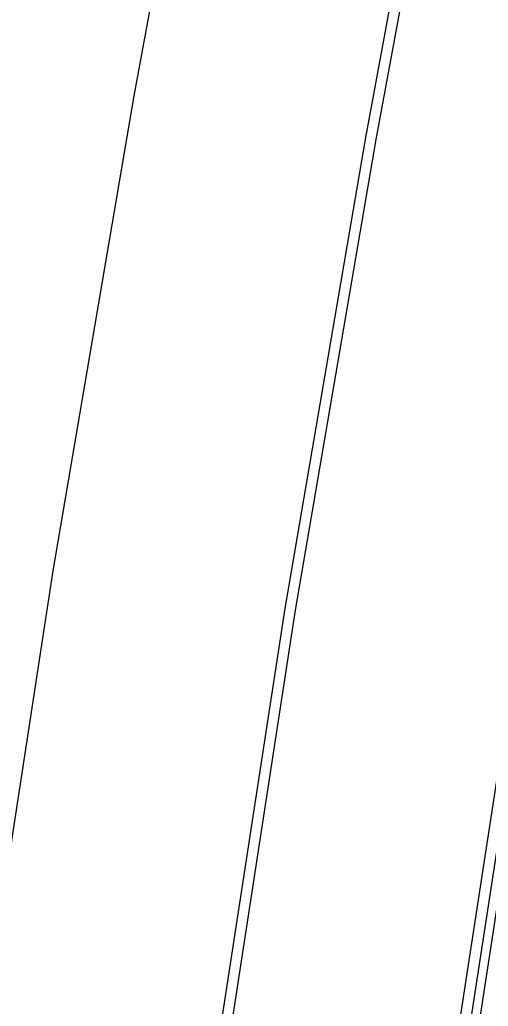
# Model space of a CAD drawing. Extents: x 1797478 to 1808916, y 246529 to 250952.
# Drawn here: x 1798026.7 to 1798050.6, y 249934.9 to 249985.3 of the extents above; entities that cross this region are included whole.
import ezdxf

# ---------------------------------------------------------------- set-up
doc = ezdxf.new("R2010")
doc.units = 0
for name, color, linetype in [('1', 7, 'Continuous'), ('EDPV-LINE', 7, 'Continuous'), ('SHDR-UPAV', 7, 'Continuous')]:
    doc.layers.add(name, color=color, linetype=linetype)

msp = doc.modelspace()

# ---------------------------------------------------------------- linework, layer by layer
for points in [[(1797986.143, 249663.411), (1797989.277, 249685.35), (1797992.814, 249710.098), (1797996.35, 249734.847), (1797999.231, 249755.01), (1797999.886, 249759.596), (1798003.422, 249784.344), (1798006.958, 249809.093), (1798010.494, 249833.842), (1798014.031, 249858.59), (1798017.567, 249883.339), (1798018.114, 249887.169), (1798021.103, 249908.088), (1798024.635, 249932.791), (1798028.369, 249957.113), (1798032.513, 249981.368), (1798035.069, 249995.218), (1798037.066, 250005.55), (1798042.027, 250029.652), (1798047.395, 250053.667), (1798053.167, 250077.587), (1798059.342, 250101.406)], [(1797986.143, 249663.411), (1797989.277, 249685.35), (1797992.814, 249710.098), (1797996.35, 249734.847), (1797999.231, 249755.01), (1797999.886, 249759.596), (1798003.422, 249784.344), (1798006.958, 249809.093), (1798010.494, 249833.842), (1798014.031, 249858.59), (1798017.567, 249883.339), (1798018.114, 249887.169), (1798021.103, 249908.088), (1798024.635, 249932.791), (1798028.369, 249957.113), (1798032.513, 249981.368), (1798035.069, 249995.218), (1798037.066, 250005.55), (1798042.027, 250029.652), (1798047.395, 250053.667), (1798053.167, 250077.587), (1798059.342, 250101.406)], [(1797986.143, 249663.411), (1797989.277, 249685.35), (1797992.814, 249710.098), (1797996.35, 249734.847), (1797999.231, 249755.01), (1797999.886, 249759.596), (1798003.422, 249784.344), (1798006.958, 249809.093), (1798010.494, 249833.842), (1798014.031, 249858.59), (1798017.567, 249883.339), (1798018.114, 249887.169), (1798021.103, 249908.088), (1798024.635, 249932.791), (1798028.369, 249957.113), (1798032.513, 249981.368), (1798035.069, 249995.218), (1798037.066, 250005.55), (1798042.027, 250029.652), (1798047.395, 250053.667), (1798053.167, 250077.587), (1798059.342, 250101.406)], [(1797986.143, 249663.411), (1797989.277, 249685.35), (1797992.814, 249710.098), (1797996.35, 249734.847), (1797999.231, 249755.01), (1797999.886, 249759.596), (1798003.422, 249784.344), (1798006.958, 249809.093), (1798010.494, 249833.842), (1798014.031, 249858.59), (1798017.567, 249883.339), (1798018.114, 249887.169), (1798021.103, 249908.088), (1798024.635, 249932.791), (1798028.369, 249957.113), (1798032.513, 249981.368), (1798035.069, 249995.218), (1798037.066, 250005.55), (1798042.027, 250029.652), (1798047.395, 250053.667), (1798053.167, 250077.587), (1798059.342, 250101.406)], [(1797998.022, 249661.713), (1798001.157, 249683.652), (1798004.693, 249708.401), (1798008.229, 249733.15), (1798011.11, 249753.312), (1798011.765, 249757.898), (1798015.301, 249782.647), (1798018.838, 249807.396), (1798022.374, 249832.144), (1798025.91, 249856.893), (1798029.446, 249881.641), (1798029.993, 249885.471), (1798032.982, 249906.39), (1798036.511, 249931.07), (1798040.214, 249955.192), (1798044.324, 249979.248), (1798046.859, 249992.983), (1798048.84, 250003.23), (1798053.76, 250027.134), (1798059.083, 250050.95), (1798064.808, 250074.674), (1798070.932, 250098.297)], [(1797998.022, 249661.713), (1798001.157, 249683.652), (1798004.693, 249708.401), (1798008.229, 249733.15), (1798011.11, 249753.312), (1798011.765, 249757.898), (1798015.301, 249782.647), (1798018.838, 249807.396), (1798022.374, 249832.144), (1798025.91, 249856.893), (1798029.446, 249881.641), (1798029.993, 249885.471), (1798032.982, 249906.39), (1798036.511, 249931.07), (1798040.214, 249955.192), (1798044.324, 249979.248), (1798046.859, 249992.983), (1798048.84, 250003.23), (1798053.76, 250027.134), (1798059.083, 250050.95), (1798064.808, 250074.674), (1798070.932, 250098.297)], [(1797998.022, 249661.713), (1798001.157, 249683.652), (1798004.693, 249708.401), (1798008.229, 249733.15), (1798011.11, 249753.312), (1798011.765, 249757.898), (1798015.301, 249782.647), (1798018.838, 249807.396), (1798022.374, 249832.144), (1798025.91, 249856.893), (1798029.446, 249881.641), (1798029.993, 249885.471), (1798032.982, 249906.39), (1798036.511, 249931.07), (1798040.214, 249955.192), (1798044.324, 249979.248), (1798046.859, 249992.983), (1798048.84, 250003.23), (1798053.76, 250027.134), (1798059.083, 250050.95), (1798064.808, 250074.674), (1798070.932, 250098.297)], [(1797998.022, 249661.713), (1798001.157, 249683.652), (1798004.693, 249708.401), (1798008.229, 249733.15), (1798011.11, 249753.312), (1798011.765, 249757.898), (1798015.301, 249782.647), (1798018.838, 249807.396), (1798022.374, 249832.144), (1798025.91, 249856.893), (1798029.446, 249881.641), (1798029.993, 249885.471), (1798032.982, 249906.39), (1798036.511, 249931.07), (1798040.214, 249955.192), (1798044.324, 249979.248), (1798046.859, 249992.983), (1798048.84, 250003.23), (1798053.76, 250027.134), (1798059.083, 250050.95), (1798064.808, 250074.674), (1798070.932, 250098.297)], [(1797998.022, 249661.713), (1798001.157, 249683.652), (1798004.693, 249708.401), (1798008.229, 249733.15), (1798011.11, 249753.312), (1798011.765, 249757.898), (1798015.301, 249782.647), (1798018.838, 249807.396), (1798022.374, 249832.144), (1798025.91, 249856.893), (1798029.446, 249881.641), (1798029.993, 249885.471), (1798032.982, 249906.39), (1798036.511, 249931.07), (1798040.214, 249955.192), (1798044.324, 249979.248), (1798046.859, 249992.983), (1798048.84, 250003.23), (1798053.76, 250027.134), (1798059.083, 250050.95), (1798064.808, 250074.674), (1798070.932, 250098.297)], [(1797998.528, 249661.641), (1798001.663, 249683.58), (1798005.199, 249708.329), (1798008.735, 249733.077), (1798011.616, 249753.24), (1798012.272, 249757.826), (1798015.811, 249782.574), (1798019.35, 249807.322), (1798022.89, 249832.07), (1798026.429, 249856.819), (1798029.969, 249881.567), (1798030.516, 249885.396), (1798033.508, 249906.315), (1798037.04, 249930.994), (1798040.745, 249955.106), (1798044.857, 249979.152), (1798047.393, 249992.882), (1798049.373, 250003.125), (1798054.291, 250027.02), (1798059.612, 250050.827), (1798065.335, 250074.542), (1798071.457, 250098.156)], [(1798013.569, 249681.879), (1798017.105, 249706.628), (1798020.641, 249731.376), (1798023.522, 249751.539), (1798024.177, 249756.125), (1798027.713, 249780.873), (1798031.25, 249805.622), (1798034.786, 249830.371), (1798038.326, 249855.119), (1798041.866, 249879.867), (1798042.413, 249883.697), (1798045.405, 249904.615), (1798048.935, 249929.27), (1798052.609, 249953.182), (1798056.687, 249977.028), (1798059.202, 249990.644), (1798061.166, 250000.802), (1798066.043, 250024.497), (1798071.32, 250048.107), (1798076.995, 250071.624), (1798083.066, 250095.041)], [(1798014.026, 249681.814), (1798017.562, 249706.562), (1798021.098, 249731.311), (1798023.979, 249751.473), (1798024.635, 249756.059), (1798028.171, 249780.808), (1798031.707, 249805.557), (1798035.243, 249830.305), (1798038.779, 249855.054), (1798042.315, 249879.803), (1798042.863, 249883.632), (1798045.852, 249904.551), (1798049.377, 249929.206), (1798053.047, 249953.111), (1798057.12, 249976.95), (1798059.632, 249990.562), (1798061.595, 250000.717), (1798066.471, 250024.405), (1798071.746, 250048.008), (1798077.419, 250071.517), (1798083.488, 250094.928)]]:
    msp.add_lwpolyline(points)
at = {"layer": '1'}
msp.add_lwpolyline([(1797986.143, 249663.411), (1797989.277, 249685.35), (1797992.814, 249710.098), (1797996.35, 249734.847), (1797999.231, 249755.01), (1797999.886, 249759.596), (1798003.422, 249784.344), (1798006.958, 249809.093), (1798010.494, 249833.842), (1798014.031, 249858.59), (1798017.567, 249883.339), (1798018.114, 249887.169), (1798021.103, 249908.088), (1798024.635, 249932.791), (1798028.369, 249957.113), (1798032.513, 249981.368), (1798035.069, 249995.218), (1798037.066, 250005.55), (1798042.027, 250029.652), (1798047.395, 250053.667), (1798053.167, 250077.587), (1798059.342, 250101.406)], dxfattribs=at)
at = {"layer": 'EDPV-LINE'}
msp.add_lwpolyline([(1797998.022, 249661.713), (1798001.157, 249683.652), (1798004.693, 249708.401), (1798008.229, 249733.15), (1798011.11, 249753.312), (1798011.765, 249757.898), (1798015.301, 249782.647), (1798018.838, 249807.396), (1798022.374, 249832.144), (1798025.91, 249856.893), (1798029.446, 249881.641), (1798029.993, 249885.471), (1798032.982, 249906.39), (1798036.511, 249931.07), (1798040.214, 249955.192), (1798044.324, 249979.248), (1798046.859, 249992.983), (1798048.84, 250003.23), (1798053.76, 250027.134), (1798059.083, 250050.95), (1798064.808, 250074.674), (1798070.932, 250098.297)], dxfattribs=at)
msp.add_lwpolyline([(1797998.022, 249661.713), (1798001.157, 249683.652), (1798004.693, 249708.401), (1798008.229, 249733.15), (1798011.11, 249753.312), (1798011.765, 249757.898), (1798015.301, 249782.647), (1798018.838, 249807.396), (1798022.374, 249832.144), (1798025.91, 249856.893), (1798029.446, 249881.641), (1798029.993, 249885.471), (1798032.982, 249906.39), (1798036.511, 249931.07), (1798040.214, 249955.192), (1798044.324, 249979.248), (1798046.859, 249992.983), (1798048.84, 250003.23), (1798053.76, 250027.134), (1798059.083, 250050.95), (1798064.808, 250074.674), (1798070.932, 250098.297)], dxfattribs=at)
at = {"layer": 'SHDR-UPAV'}
msp.add_lwpolyline([(1798013.036, 249681.955), (1798016.572, 249706.704), (1798020.108, 249731.452), (1798022.989, 249751.615), (1798023.645, 249756.201), (1798027.181, 249780.95), (1798030.717, 249805.698), (1798034.253, 249830.447), (1798037.789, 249855.195), (1798041.325, 249879.944), (1798041.873, 249883.774), (1798044.862, 249904.693), (1798048.387, 249929.35), (1798052.06, 249953.271), (1798056.135, 249977.127), (1798058.649, 249990.749), (1798060.614, 250000.91), (1798065.493, 250024.615), (1798070.772, 250048.234), (1798076.449, 250071.76), (1798082.523, 250095.187)], dxfattribs=at)
msp.add_lwpolyline([(1798013.036, 249681.955), (1798016.572, 249706.704), (1798020.108, 249731.452), (1798022.989, 249751.615), (1798023.645, 249756.201), (1798027.181, 249780.95), (1798030.717, 249805.698), (1798034.253, 249830.447), (1798037.789, 249855.195), (1798041.325, 249879.944), (1798041.873, 249883.774), (1798044.862, 249904.693), (1798048.387, 249929.35), (1798052.06, 249953.271), (1798056.135, 249977.127), (1798058.649, 249990.749), (1798060.614, 250000.91), (1798065.493, 250024.615), (1798070.772, 250048.234), (1798076.449, 250071.76), (1798082.523, 250095.187)], dxfattribs=at)

doc.saveas('drawing.dxf')
